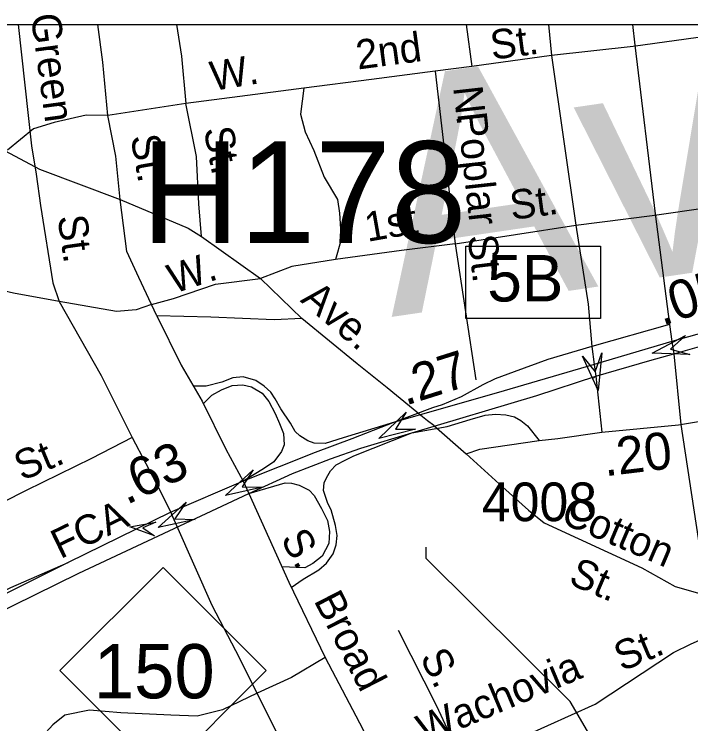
# Model space of a CAD drawing. Extents: x 1553981 to 1780076, y 812965 to 996873.
# Drawn here: x 1633138.5 to 1633411.5, y 847873.2 to 848159.6 of the extents above; entities that cross this region are included whole.
import ezdxf

# ---------------------------------------------------------------- set-up
doc = ezdxf.new("R2010")
doc.units = 0
for name, color, linetype in [('Default', 7, 'Continuous'), ('Exist Civil Correctional or Penal Institution CELL', 7, 'Continuous'), ('Exist Civil NCDOT Division Office Label', 7, 'Continuous'), ('Exist Cultural School High CELL', 7, 'Continuous'), ('Exist Geographical Quarry CELL', 7, 'Continuous'), ('Exist Hydrographic Creek Single Shore', 7, 'Continuous'), ('Exist Road Non-System Type 51 Label', 7, 'Continuous'), ('Exist Road Primary Interstate Divided Center Attributed', 7, 'Continuous'), ('Exist Road Primary Interstate Ramp 1 Lane Attributed', 7, 'Continuous'), ('Exist Road Primary NC Shield Number Label', 7, 'Continuous'), ('Exist Road Primary US Structure Non-Sys NCDOT Number Label', 7, 'Continuous'), ('Exist Road Secondary Mileage Hundredths English Label', 7, 'Continuous'), ('Exist Road Secondary Structure Standard Bridge Attributed CELL', 7, 'Continuous'), ('Exist Road Secondary Type 51 Attributed', 7, 'Continuous'), ('Exist Road Secondary Type 51 Number Label', 7, 'Continuous'), ('Map Preparation Border County Name Lower Right Label', 7, 'Continuous'), ('Map Preparation Border Division and District Label', 7, 'Continuous'), ('Map Preparation County Inset Title Block CELL', 7, 'Continuous')]:
    doc.layers.add(name, color=color, linetype=linetype)

msp = doc.modelspace()

# ---------------------------------------------------------------- linework, layer by layer
at = {"layer": 'Default'}
msp.add_lwpolyline([(1632323.05, 848155.4), (1636375.85, 848155.4), (1636375.85, 845052.3), (1632323.05, 845052.3)], close=True, dxfattribs=at)
at = {"layer": 'Exist Civil Correctional or Penal Institution CELL'}
msp.add_lwpolyline([(1633320.68, 848065.95), (1633375.04, 848065.95), (1633375.04, 848036.8), (1633320.68, 848036.8)], close=True, dxfattribs=at)
at = {"layer": 'Exist Cultural School High CELL'}
msp.add_lwpolyline([(1633195.14, 847949.08), (1633185.1, 847952.72), (1633195.61, 847954.59), (1633190.42, 847952.26)], close=True, dxfattribs=at)
at = {"layer": 'Exist Hydrographic Creek Single Shore'}
msp.add_line((1633304.68, 847939.97), (1633304.74, 847944.5), dxfattribs=at)
msp.add_lwpolyline([(1633542.09, 847624.53), (1633526.84, 847660.13), (1633525.21, 847694.63), (1633518.08, 847709.13), (1633485.21, 847747.14), (1633466.83, 847779.93), (1633450.33, 847792.58), (1633430.58, 847799.95), (1633420.34, 847813.71), (1633392.33, 847831.5), (1633362.83, 847882.17), (1633304.68, 847939.97)], dxfattribs=at)
at = {"layer": 'Exist Road Primary Interstate Divided Center Attributed'}
for points in [[(1633435.25, 848037.18), (1633417.21, 848031.24), (1633403.8, 848027.57)], [(1633404.67, 848022.57), (1633416.81, 848026.04), (1633436.05, 848032.24)], [(1633403.8, 848027.57), (1633372.42, 848018.17)], [(1633373.12, 848013.5), (1633395, 848019.9), (1633404.67, 848022.57)], [(1633372.42, 848018.17), (1633332.96, 848006.69), (1633291.96, 847994.96)], [(1633298.86, 847990.62), (1633349.37, 848005.68), (1633373.12, 848013.5)], [(1633291.96, 847994.96), (1633274.75, 847988.29), (1633259.94, 847982.69), (1633230.9, 847971.15), (1633201.49, 847958.48), (1633160.32, 847938.33), (1633103.64, 847910.09), (1633073.67, 847895.17), (1633050.76, 847884.12)], [(1633076.25, 847890.55), (1633164.6, 847933.99), (1633233.17, 847966.15), (1633250.74, 847974.22), (1633266.15, 847980.22), (1633278.32, 847984.42), (1633298.86, 847990.62)]]:
    msp.add_lwpolyline(points, dxfattribs=at)
at = {"layer": 'Exist Road Primary Interstate Ramp 1 Lane Attributed'}
for points in [[(1633402.9, 848034.31), (1633371.55, 848025.5), (1633353.79, 848020.19), (1633340.26, 848015.27), (1633332.53, 848012.46), (1633327.52, 848010.06), (1633318.77, 848005.14), (1633311.16, 848001.96), (1633307.25, 848000.73), (1633291.96, 847994.96)], [(1633291.96, 847994.96), (1633271.23, 847988.6), (1633263.99, 847986.4), (1633259.54, 847986.49), (1633256.94, 847987.42), (1633253.81, 847989.42), (1633251.81, 847991.22), (1633250.01, 847994.56), (1633246.09, 848000.27), (1633243.82, 848004.31), (1633242.06, 848007), (1633239.37, 848009.49), (1633235.96, 848011.77), (1633230.89, 848013.22), (1633226.75, 848012.9), (1633222.3, 848011.14), (1633215.99, 848009.49), (1633210.82, 848009.49)], [(1633214.85, 848002.45), (1633218.27, 848005.86), (1633222.09, 848008.04), (1633226.44, 848009.8), (1633230.78, 848010.01), (1633234.3, 848009.18), (1633238.54, 848006.59), (1633241.23, 848003.28), (1633243.82, 847998.41), (1633245.58, 847994.48), (1633247.13, 847990.33), (1633247.41, 847985.82), (1633246.4, 847983.09), (1633243.3, 847978.95), (1633239.1, 847976.08), (1633230.9, 847971.15)], [(1633298.86, 847990.62), (1633313.23, 847993.25), (1633322.47, 847996.03), (1633328.49, 847997.73), (1633332.64, 847998.12), (1633336.89, 847997.96), (1633340.29, 847997.17), (1633342.91, 847995.69), (1633345.52, 847993.42), (1633350.31, 847987.49)], [(1633250.3, 847928.22), (1633255.13, 847931.56), (1633261.38, 847935.42), (1633264.44, 847938.04), (1633267.17, 847941.78), (1633268.41, 847945.42), (1633268.87, 847949.17), (1633268.19, 847953.26), (1633266.37, 847959.51), (1633265.01, 847962.12), (1633263.33, 847967.31), (1633263.51, 847970.49), (1633264.47, 847972.51), (1633266.17, 847975.35), (1633268.35, 847977.74), (1633272.07, 847979.67), (1633275.49, 847981.34), (1633298.86, 847990.62)], [(1633233.17, 847966.15), (1633247.76, 847970.53), (1633250.37, 847970.3), (1633253.43, 847969.5), (1633257.52, 847967.57), (1633259.56, 847965.3), (1633262.51, 847960.07), (1633264.9, 847955.3), (1633265.69, 847950.87), (1633265.46, 847945.99), (1633262.74, 847940.88), (1633258.99, 847937.92), (1633255.7, 847936.22), (1633246.43, 847936.57)], [(1633045.99, 847935.14), (1633067.87, 847928.2), (1633082.61, 847923.6), (1633099.51, 847918.43), (1633104.95, 847917.46), (1633110.42, 847918), (1633118.49, 847919.66), (1633125.29, 847922.4), (1633137.17, 847928.22), (1633160.32, 847938.33)]]:
    msp.add_lwpolyline(points, dxfattribs=at)
at = {"layer": 'Exist Road Secondary Structure Standard Bridge Attributed CELL'}
for points in [[(1633411.04, 848022.22), (1633395.81, 848022.76), (1633409.27, 848029.91), (1633403.23, 848024.47)], [(1633300.44, 847992.1), (1633285.67, 847988.37), (1633296.6, 847998.99), (1633292.32, 847992.09)]]:
    msp.add_lwpolyline(points, close=True, dxfattribs=at)
at = {"layer": 'Exist Road Secondary Type 51 Attributed'}
for points in [[(1633387.88, 848155.4), (1633388.94, 848147.13), (1633397.12, 848078.98), (1633402.9, 848034.31)], [(1633402.9, 848034.31), (1633403.8, 848027.57)], [(1633403.8, 848027.57), (1633404.67, 848022.57)], [(1633320.87, 847982.22), (1633326.4, 847984.02), (1633350.31, 847987.49), (1633357.85, 847988.36), (1633375.56, 847990.89), (1633406.5, 847993.85), (1633440.38, 847999.49)]]:
    msp.add_lwpolyline(points, dxfattribs=at)
at = {"layer": 'Map Preparation Border County Name Lower Right Label'}
for p, q in [((1633320.8, 848155.4), (1633323.12, 848138.49)), ((1633354, 848155.4), (1633355.21, 848142.99)), ((1633420.03, 848151.04), (1633388.26, 848146.52)), ((1633388.26, 848146.52), (1633355.21, 848142.99)), ((1633355.21, 848142.99), (1633323.12, 848138.49)), ((1633355.21, 848142.99), (1633365.08, 848074.47)), ((1633323.12, 848138.49), (1633308.36, 848136.56)), ((1633308.36, 848136.56), (1633316.38, 848066.91)), ((1633207.79, 848123.59), (1633176.31, 848118.75)), ((1633146.24, 848113.35), (1633135.86, 848104.7)), ((1633145.53, 848106.5), (1633147.35, 848094.98)), ((1633395.84, 848078.36), (1633427.78, 848082.87)), ((1633365.08, 848074.47), (1633395.84, 848078.36)), ((1633316.38, 848066.91), (1633365.08, 848074.47)), ((1633316.38, 848066.91), (1633324.7, 848012.03)), ((1633254.52, 848036.82), (1633237.87, 848052.9)), ((1633195.99, 848037.86), (1633193.89, 848042.44)), ((1633371.55, 848025.5), (1633372.42, 848018.17)), ((1633404.67, 848022.57), (1633407.42, 847993.96)), ((1633373.12, 848013.5), (1633375.56, 847990.89)), ((1633407.42, 847993.96), (1633417.91, 847924.93)), ((1633249.3, 847930.37), (1633263.92, 847900)), ((1633245.66, 847867.21), (1633236.53, 847885.64))]:
    msp.add_line(p, q, dxfattribs=at)
for points in [[(1633140.07, 848155.4), (1633142.8, 848130.94), (1633145.53, 848106.5)], [(1633176.31, 848118.75), (1633174.23, 848140.21), (1633172.27, 848155.4)], [(1633203.99, 848155.4), (1633206.06, 848142.64), (1633207.79, 848123.59)], [(1633308.36, 848136.56), (1633282.61, 848133.23), (1633255.33, 848129.7)], [(1633255.33, 848129.7), (1633229.59, 848126.36), (1633207.79, 848123.59)], [(1633255.33, 848129.7), (1633254.02, 848119.28), (1633255.88, 848112.17), (1633259.34, 848104.55), (1633263.61, 848093.9), (1633268.98, 848084.84), (1633269.77, 848079.28), (1633270.42, 848068.69), (1633268.17, 848060.66)], [(1633214.08, 848069.95), (1633212.98, 848083.08), (1633212.05, 848102.17), (1633207.79, 848123.59)], [(1633176.31, 848118.75), (1633167.52, 848118.81), (1633154.61, 848115.87), (1633146.24, 848113.35)], [(1633181.29, 848084.76), (1633179.45, 848102.27), (1633176.31, 848118.75)], [(1633134.9, 848104.52), (1633148.78, 848097.11)], [(1633148.78, 848097.11), (1633181.29, 848084.76)], [(1633147.35, 848094.98), (1633149.07, 848082.39), (1633154.14, 848051.25), (1633156.6, 848043.71)], [(1633193.89, 848042.44), (1633188.82, 848053.29), (1633183.95, 848063.84), (1633181.29, 848084.76)], [(1633181.29, 848084.76), (1633208.72, 848073.28), (1633214.08, 848069.95)], [(1633365.08, 848074.47), (1633370.05, 848042.58), (1633371.55, 848025.5)], [(1633214.08, 848069.95), (1633237.87, 848052.9)], [(1633316.38, 848066.91), (1633294.8, 848064.19), (1633268.17, 848060.66)], [(1633268.17, 848060.66), (1633250.52, 848057.77), (1633237.87, 848052.9)], [(1633156.6, 848043.71), (1633138.24, 848047.04), (1633121.41, 848050.88), (1633110.88, 848054.08)], [(1633193.89, 848042.44), (1633202.76, 848044.89), (1633219.66, 848050.62), (1633237.87, 848052.9)], [(1633156.6, 848043.71), (1633173.54, 848013.83), (1633186.12, 847988.76)], [(1633193.89, 848042.44), (1633187.75, 848040.24), (1633179.8, 848039.61), (1633156.6, 848043.71)], [(1633195.99, 848037.86), (1633205.87, 848017.98), (1633214.34, 848003.38)], [(1633254.52, 848036.82), (1633243.33, 848036.3), (1633217.84, 848037.34), (1633195.99, 848037.86)], [(1633303.26, 847997.15), (1633289.04, 848008.86), (1633276.88, 848018.44), (1633254.52, 848036.82)], [(1633372.42, 848018.17), (1633373.12, 848013.5), (1633372.22, 848012.66)], [(1633214.34, 848003.38), (1633223.91, 847984.11), (1633230.9, 847971.15)], [(1633307.78, 847993.56), (1633305.24, 847995.49), (1633303.26, 847997.15)], [(1633307.78, 847993.56), (1633320.87, 847982.22), (1633335.61, 847968.74), (1633345.98, 847959.48)], [(1633186.12, 847988.76), (1633169.67, 847980.3), (1633143.32, 847967.38), (1633124.63, 847957.93)], [(1633186.12, 847988.76), (1633197.11, 847967.74), (1633201.94, 847957.96)], [(1633230.9, 847971.15), (1633233.17, 847966.15), (1633249.3, 847930.37)], [(1633236.53, 847885.64), (1633227.94, 847902.7), (1633218.35, 847920.95), (1633204.1, 847953.15), (1633203, 847955.6), (1633201.94, 847957.96)], [(1633345.98, 847959.48), (1633352.25, 847954.28), (1633391.7, 847936.14), (1633405.21, 847928.61), (1633417.91, 847924.93)], [(1633293.41, 847910.97), (1633308.84, 847880.5), (1633317.32, 847862.23)], [(1633344.26, 847868.16), (1633372.87, 847881.17), (1633404.51, 847901.97), (1633411.59, 847905.51), (1633419.55, 847909.04)], [(1633263.92, 847900), (1633250.44, 847891.95), (1633236.53, 847885.64)], [(1633263.92, 847900), (1633279.1, 847871.04), (1633289.7, 847849.85)], [(1633236.53, 847885.64), (1633222.61, 847878.9), (1633212.39, 847876.29), (1633201.74, 847876.72), (1633181.52, 847877.59), (1633168.91, 847878.68), (1633158.91, 847876.72), (1633154.12, 847872.81), (1633149.99, 847868.24), (1633142.78, 847856.36)]]:
    msp.add_lwpolyline(points, dxfattribs=at)
at = {"layer": 'Map Preparation Border Division and District Label'}
msp.add_lwpolyline([(1633156.96, 847894.7), (1633198.58, 847936.33), (1633240.21, 847894.7), (1633198.58, 847853.08)], close=True, dxfattribs=at)
at = {"layer": 'Map Preparation County Inset Title Block CELL'}
for points in [[(1633375.59, 848022.88), (1633374.06, 848007.72), (1633367.8, 848021.62), (1633372.83, 848015.24)], [(1633238.63, 847968.77), (1633223.78, 847965.32), (1633234.91, 847975.73), (1633230.5, 847968.9)], [(1633211.49, 847955.62), (1633196.57, 847952.5), (1633207.93, 847962.66), (1633203.37, 847955.94)]]:
    msp.add_lwpolyline(points, close=True, dxfattribs=at)

# ---------------------------------------------------------------- texts
at = {"layer": 'Exist Civil Correctional or Penal Institution CELL'}
msp.add_text('5B', height=18.75, dxfattribs=at).set_placement((1633329.36, 848043.66))
at = {"layer": 'Exist Civil NCDOT Division Office Label'}
for s, rotation, p in [('.05', 18.2123, (1633399.87, 848033.76)), ('.63', 25.1272, (1633183.78, 847961.41))]:
    msp.add_text(s, height=15.625, rotation=rotation, dxfattribs=at).set_placement(p)
at = {"layer": 'Exist Geographical Quarry CELL'}
msp.add_text('FCA', height=11.875, rotation=25.8342, dxfattribs=at).set_placement((1633157.12, 847939.58))
at = {"layer": 'Exist Road Non-System Type 51 Label'}
for s, height, rotation, p in [('Green', 11.875, 277.7454, (1633145.16, 848159.21)), ('2nd', 11.875, 7.5891, (1633277.17, 848137.25)), ('St.', 11.875, 7.4271, (1633331.33, 848141.21)), ('W.', 11.875, 9.3723, (1633218.61, 848128.59)), ('Ave.', 95, 8.3633, (1633290.57, 848037.4)), ('N.', 11.875, 276.3247, (1633315.57, 848130.1)), ('Poplar', 11.875, 276.3247, (1633317.24, 848119.58)), ('St.', 11.875, 280.6701, (1633214.92, 848113.23)), ('St.', 11.875, 279.8556, (1633185.42, 848110.19)), ('St.', 11.875, 7.605, (1633339.24, 848076.55)), ('1st', 11.875, 9.919, (1633281.01, 848067.71)), ('St.', 11.875, 278.2108, (1633155.94, 848077.87)), ('St.', 11.875, 276.9276, (1633321.4, 848070.06)), ('W.', 11.875, 18.2747, (1633202.85, 848046.73)), ('Ave.', 11.875, 319.6591, (1633253.58, 848043.83)), ('St.', 11.875, 22.7091, (1633141.63, 847971.13)), ('Cotton', 11.875, 336.8873, (1633358.39, 847954.52)), ('S.', 11.875, 298.8589, (1633245.77, 847947.89)), ('St.', 11.875, 336.8873, (1633361.65, 847929.87)), ('Broad', 11.875, 297.2142, (1633259.2, 847922.99)), ('St.', 11.875, 22.8454, (1633383.64, 847894.2)), ('S.', 11.875, 297.1298, (1633301.99, 847899.99)), ('Wachovia', 11.875, 22.8454, (1633304.16, 847864.92))]:
    msp.add_text(s, height=height, rotation=rotation, dxfattribs=at).set_placement(p)
at = {"layer": 'Exist Road Primary NC Shield Number Label'}
msp.add_text('150', height=21.875, dxfattribs=at).set_placement((1633170.6, 847883.49))
at = {"layer": 'Exist Road Primary US Structure Non-Sys NCDOT Number Label'}
msp.add_text('H178', height=41.01, dxfattribs=at).set_placement((1633189.83, 848067.31))
at = {"layer": 'Exist Road Secondary Mileage Hundredths English Label'}
for s, rotation, p in [('.27', 17.5375, (1633296.33, 848001.57)), ('.20', 6.9016, (1633376.85, 847973.07))]:
    msp.add_text(s, height=15, rotation=rotation, dxfattribs=at).set_placement(p)
at = {"layer": 'Exist Road Secondary Type 51 Number Label'}
msp.add_text('4008', height=15.625, dxfattribs=at).set_placement((1633327.16, 847954.98))

doc.saveas('drawing.dxf')
